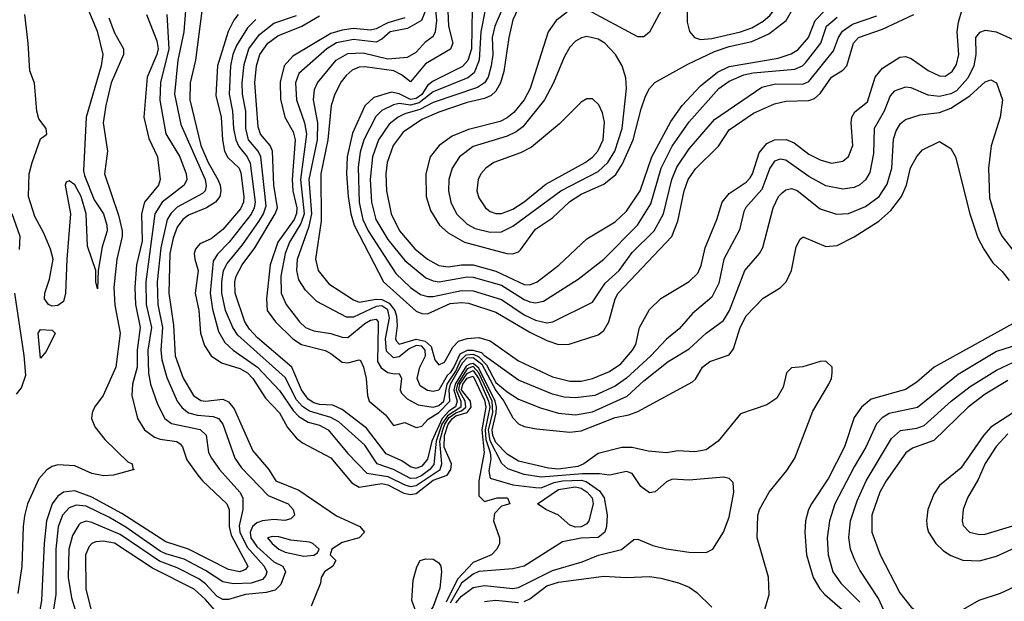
# Model space of a CAD drawing. Header units: inches. Extents: x 990535 to 1117859, y 769386 to 892122.
# Tile 316 of 656: x 1071736 to 1075198, y 777467 to 779512. Entities that reach past the tile are written whole.
import ezdxf

# ---------------------------------------------------------------- set-up
doc = ezdxf.new("R2010")
doc.units = ezdxf.units.IN
doc.header["$MEASUREMENT"] = 0
doc.layers.add('B0777', color=7, linetype='Continuous')

msp = doc.modelspace()

# ---------------------------------------------------------------- linework, layer by layer
at = {"layer": 'B0777', "color": 5}
for points, elevation in [([(1074107.8, 780000), (1074104.3, 779950), (1074082.6, 779830), (1074078.2, 779770), (1074084.4, 779650), (1074083.3, 779503.3), (1074091.3, 779471.3), (1074109.1, 779449.1), (1074130, 779442.5), (1074170, 779446.1), (1074270, 779469.3), (1074310, 779483.7), (1074350, 779507.5), (1074373, 779527), (1074392, 779550), (1074401.7, 779570), (1074424.9, 779650), (1074430.8, 779690), (1074428.7, 779930), (1074412.9, 779990), (1074407.3, 780000)], 3440), ([(1075230, 779441.9), (1075170, 779468.8), (1075130, 779474.8), (1075110, 779467), (1075096.7, 779450), (1075097.2, 779390), (1075090.8, 779350), (1075070, 779306.6), (1075030, 779262.3), (1075010, 779251.7), (1074970, 779241.9), (1074930, 779246.8), (1074870, 779272.7), (1074850, 779274.7), (1074810, 779260.7), (1074796.1, 779243.9), (1074775.6, 779190), (1074740.7, 779130), (1074737.9, 779042.1), (1074725.1, 778974.9), (1074710, 778948.9), (1074690, 778931.2), (1074670, 778921.7), (1074630, 778916.2), (1074570, 778927.6), (1074510, 778960.6), (1074430, 779017.6), (1074410, 779021.9), (1074390, 779015), (1074373.1, 778990), (1074344.8, 778915.2), (1074288.5, 778851.5), (1074281.8, 778838.2), (1074266.3, 778773.7), (1074211.6, 778670), (1074193.9, 778586.1), (1074170, 778536.1), (1074101.7, 778478.3), (1074054.6, 778425.4), (1074010, 778388.7), (1073955.4, 778330), (1073870, 778250.9), (1073830, 778223.3), (1073758, 778190), (1073690, 778182.1), (1073650, 778185), (1073610, 778195.1), (1073490, 778244.2), (1073370, 778329.6), (1073360.8, 778340.8), (1073330, 778348.8), (1073310, 778348.6), (1073283.6, 778336.4), (1073262, 778290), (1073250, 778270), (1073238.8, 778261.2), (1073210, 778209.7), (1073190, 778204.3), (1073170, 778208.6), (1073144.6, 778224.6), (1073133.4, 778250), (1073142.5, 778290), (1073162.6, 778330), (1073161.7, 778350), (1073150, 778363.7), (1073130, 778366.4), (1073105.8, 778354.2), (1073070, 778326.8), (1073050, 778322.9), (1073026.1, 778346.1), (1073021.9, 778390), (1073036.2, 778463.8), (1073030, 778491.4), (1073010, 778505.5), (1072990, 778504), (1072910, 778465.6), (1072885.8, 778465.8), (1072781.2, 778521.2), (1072740.6, 778560.6), (1072717.8, 778597.8), (1072711, 778630), (1072713.3, 778670), (1072754.4, 778785.6), (1072762.9, 778830), (1072754.2, 778950), (1072783.2, 779090), (1072784.2, 779150), (1072769.7, 779230.3), (1072773.3, 779266.7), (1072783.7, 779290), (1072848.9, 779370), (1072890, 779393.6), (1072943.8, 779396.2), (1073030, 779374.3), (1073099.2, 779380.8), (1073130, 779398), (1073164.2, 779435.8), (1073190, 779454.1), (1073198.5, 779470), (1073202.8, 779510), (1073193.7, 779610)], 3260), ([(1073461.5, 779618.5), (1073406.7, 779490), (1073397.8, 779450), (1073399.3, 779390), (1073393.4, 779350), (1073382.7, 779310), (1073370.7, 779290), (1073346, 779274), (1073190, 779221.2), (1073143.2, 779196.8), (1073090, 779181.3), (1073067.3, 779170), (1073035.1, 779144.9), (1072997.7, 779090), (1072977.2, 779030), (1072968.9, 778950), (1072972.9, 778870), (1072987.8, 778810), (1073030, 778738.9), (1073090, 778665), (1073164.4, 778604.4), (1073190, 778593.6), (1073210.6, 778590.6), (1073310, 778607.3), (1073330, 778606.8), (1073430, 778578.1), (1073510, 778527.6), (1073530, 778519.8), (1073550, 778516.2), (1073578.2, 778521.8), (1073699.9, 778600.1), (1073790, 778670.5), (1073908.4, 778790), (1073955.7, 778864.3), (1073991.5, 778990), (1074030, 779067.6), (1074090, 779152.8), (1074193.7, 779270), (1074230, 779295.6), (1074282, 779318), (1074315, 779325), (1074461.4, 779338.6), (1074488.2, 779350), (1074499.3, 779360.7), (1074552.7, 779430), (1074572.9, 779490), (1074610, 779521.2)], 3360), ([(1072322.8, 779590), (1072313, 779470), (1072291.9, 779370), (1072280.2, 779250), (1072303.1, 779143.1), (1072388, 778950), (1072392.5, 778927.5), (1072388.4, 778910), (1072379, 778901), (1072290, 778852.9), (1072268.3, 778831.7), (1072254.8, 778810), (1072232, 778710), (1072219.3, 778590), (1072221.6, 778510), (1072238.6, 778430), (1072232.6, 778350), (1072235.8, 778315.8), (1072253.3, 778253.3), (1072290.5, 778170.5), (1072307.5, 778147.5), (1072330, 778130), (1072361.1, 778121.1), (1072417.1, 778117.1), (1072435, 778110), (1072450.1, 778090), (1072493.2, 777970), (1072515.9, 777935.9), (1072610, 777839.1), (1072679.7, 777810), (1072697.4, 777790), (1072702, 777770), (1072690, 777756.4), (1072668.7, 777751.3), (1072630, 777754.2), (1072590, 777749.7), (1072570, 777742.3), (1072554.3, 777730), (1072546.1, 777710), (1072549.2, 777690), (1072570, 777659.2), (1072630, 777605.8), (1072660.9, 777590), (1072671.3, 777570), (1072654, 777526), (1072634.2, 777505.8), (1072602.3, 777497.7), (1072530, 777490), (1072470, 777472.8), (1072450, 777472.9), (1072430, 777484.5), (1072390, 777528.3), (1072366.1, 777546.1), (1072290, 777584.6), (1072228, 777608), (1072090, 777701.8), (1071990, 777743.4), (1071970, 777747.9), (1071950, 777741.8), (1071944.3, 777735.7), (1071921.5, 777698.5), (1071908.6, 777650), (1071906.6, 777550), (1071918.8, 777478.8), (1071934.2, 777430)], 3060), ([(1073240.6, 779570), (1073244.2, 779490), (1073258.9, 779430), (1073250.9, 779409.1), (1073162.6, 779357.4), (1073110, 779293.3), (1073078.6, 779318.6), (1073051.9, 779331.9), (1072950, 779346.5), (1072930, 779345.1), (1072905, 779335), (1072883.6, 779316.4), (1072866.7, 779293.3), (1072844, 779250), (1072831.2, 779210), (1072819.5, 779090), (1072794.5, 778970), (1072796.2, 778803.8), (1072776.1, 778670), (1072785.5, 778630), (1072823.6, 778583.6), (1072910, 778526.6), (1072930, 778518.9), (1072990, 778529.3), (1073010, 778528), (1073035.4, 778515.4), (1073055, 778490), (1073061.5, 778470), (1073063.4, 778436.6), (1073057.3, 778390), (1073061.1, 778381.1), (1073070.5, 778370.5), (1073130, 778388.4), (1073161.9, 778381.9), (1073182.4, 778362.4), (1073195.5, 778315.5), (1073210, 778298.7), (1073230, 778307.4), (1073259.3, 778360.7), (1073279, 778381), (1073309.2, 778390.8), (1073350, 778394.1), (1073390, 778382.9), (1073490, 778312.1), (1073610, 778256.5), (1073670, 778241.1), (1073710, 778241.4), (1073749.7, 778250.3), (1073810, 778275.3), (1073850, 778302.4), (1073890.5, 778350), (1073902, 778370), (1073915.4, 778430), (1073950, 778492.8), (1073990, 778531.9), (1074090, 778591.6), (1074119.8, 778620.2), (1074132.6, 778647.4), (1074146.2, 778710), (1074187.7, 778810), (1074205.4, 778870), (1074230, 778901.5), (1074290, 778941.3), (1074304, 778956), (1074312.6, 778970), (1074335.8, 779044.2), (1074363.2, 779076.8), (1074390, 779090.1), (1074431.3, 779091.3), (1074459.5, 779079.5), (1074510, 779039.6), (1074550, 779019.4), (1074590, 779008.2), (1074630, 779014.8), (1074650, 779031.3), (1074665.4, 779070), (1074659, 779150), (1074661.9, 779170), (1074672.4, 779187.6), (1074717.1, 779222.9), (1074744.3, 779310), (1074770, 779341.9), (1074830, 779380.4), (1074850, 779383.3), (1074870, 779376.3), (1074930, 779333.2), (1074970, 779314.3), (1074990, 779314), (1075014.5, 779330), (1075030, 779354.9), (1075037.6, 779390), (1075031.5, 779470), (1075036.2, 779503.8), (1075050, 779547.6)], 3280), ([(1073506.3, 779590), (1073470, 779511.6), (1073455.4, 779450), (1073438.7, 779330), (1073426.9, 779290), (1073410, 779261.1), (1073393.8, 779246.2), (1073370, 779234.8), (1073310, 779220.6), (1073210, 779187.1), (1073150, 779161), (1073083.9, 779116.1), (1073048.8, 779070), (1073028.3, 779010), (1073024.1, 778970), (1073025.6, 778910), (1073042.1, 778830), (1073071.9, 778770), (1073126, 778706), (1073170.2, 778670.2), (1073210, 778647.3), (1073242.5, 778642.5), (1073290, 778650), (1073330.2, 778650), (1073410, 778627.2), (1073510, 778580.7), (1073530, 778579.4), (1073555.3, 778590), (1073631.3, 778648.7), (1073730, 778742), (1073830, 778801.8), (1073870, 778839.1), (1073918.1, 778910), (1073958.9, 779030), (1074025.8, 779154.2), (1074064.9, 779210), (1074130, 779279.8), (1074190, 779328), (1074230, 779347.9), (1074403, 779377), (1074447.9, 779392.1), (1074472.5, 779407.5), (1074508.8, 779450), (1074533, 779510), (1074570, 779548.1)], 3380), ([(1073660.7, 779539.3), (1073622.9, 779510), (1073594.4, 779470), (1073530.7, 779270), (1073509.4, 779230), (1073473.9, 779186.1), (1073450, 779166.8), (1073425.6, 779154.4), (1073314.4, 779125.6), (1073257.3, 779102.7), (1073210.6, 779070), (1073179.9, 779030), (1073164.6, 778970), (1073165, 778890), (1073180.8, 778840.8), (1073212.4, 778790), (1073243, 778763), (1073300.5, 778730), (1073449.2, 778690), (1073470, 778688.3), (1073490, 778695.5), (1073497.1, 778702.9), (1073550, 778775), (1073610, 778815.2), (1073670, 778872.7), (1073710, 778898.2), (1073790, 778933.2), (1073832, 778968), (1073855.2, 779004.8), (1073893, 779090), (1073920.9, 779199.1), (1073936.8, 779243.2), (1073950.2, 779269.8), (1073968.6, 779291.4), (1074084.7, 779355.3), (1074179.4, 779400.6), (1074230, 779417.7), (1074310, 779435.3), (1074370, 779462.3), (1074430.3, 779509.7), (1074476.8, 779590)], 3420), ([(1071976.2, 779550), (1072008.4, 779471.6), (1072028.1, 779390), (1072022.7, 779350), (1071969.6, 779170), (1071961.1, 778981.1), (1071964, 778964), (1071998.5, 778878.5), (1072030.9, 778830), (1072043.3, 778790), (1072043.8, 778770), (1072026.6, 778713.4), (1072012.6, 778630), (1072010, 778566), (1072004, 778590), (1072003.6, 778630), (1071975.3, 778715.3), (1071969.6, 778829.6), (1071952.9, 778890), (1071930, 778931.6), (1071910, 778946), (1071899.6, 778940.4), (1071896.3, 778930), (1071915.5, 778830), (1071901.7, 778670), (1071897.6, 778550), (1071890, 778520.5), (1071870, 778506.5), (1071850, 778504.8), (1071837.6, 778510), (1071823.8, 778530), (1071824.8, 778550), (1071840.7, 778599.3), (1071853.6, 778670), (1071844.6, 778704.6), (1071821.4, 778761.4), (1071790, 778819.5), (1071767.4, 778890), (1071769.9, 778969.9), (1071780.3, 779010), (1071810, 779092.7), (1071831.5, 779110), (1071829.6, 779130), (1071803.4, 779163.4), (1071796.6, 779190), (1071788.5, 779288.5), (1071772.1, 779332.1), (1071766.4, 779430), (1071754, 779530)], 2960), ([(1072376.4, 779543.6), (1072354.1, 779370), (1072335.6, 779290), (1072334, 779230), (1072373.7, 779070), (1072398.7, 779010), (1072433.4, 778950), (1072441.7, 778930), (1072443.7, 778910), (1072439.5, 778890), (1072425.3, 778870), (1072393.3, 778850), (1072330, 778824.6), (1072310, 778809.6), (1072290, 778783.1), (1072275.9, 778744.1), (1072263.9, 778690), (1072260.4, 778550), (1072277.6, 778437.6), (1072283, 778330), (1072311.2, 778251.2), (1072347.9, 778190), (1072373, 778173), (1072390, 778170.7), (1072450, 778177.7), (1072470, 778168.7), (1072490, 778143.7), (1072555.6, 777995.6), (1072611.3, 777931.3), (1072637.2, 777890), (1072717.6, 777857.6), (1072850, 777766.7), (1072931.8, 777730), (1072948.7, 777710), (1072930.3, 777689.7), (1072870, 777674), (1072833.7, 777650), (1072827.7, 777630), (1072847.3, 777610), (1072837.1, 777590), (1072808.4, 777570), (1072796.3, 777550), (1072793.4, 777530), (1072760.8, 777450)], 3080), ([(1073161, 779539), (1073148.8, 779510), (1073099.3, 779480.7), (1073038.2, 779470), (1073010, 779443.9), (1072990, 779432.8), (1072910, 779442.1), (1072849.7, 779430.3), (1072815.7, 779410), (1072717.2, 779322.8), (1072705.8, 779290), (1072709, 779230), (1072737.6, 779150), (1072745.1, 779110), (1072723, 778950), (1072736.3, 778830), (1072724.9, 778795.1), (1072684.5, 778730), (1072669.2, 778690), (1072653.9, 778610), (1072656.1, 778550), (1072673.5, 778510), (1072720.1, 778450), (1072741.4, 778430), (1072770, 778417.4), (1072830, 778408.5), (1072870, 778395.5), (1072890, 778394.8), (1072950, 778444.2), (1072970, 778455.2), (1072990, 778458.7), (1072996, 778450), (1072997, 778437), (1072994.2, 778310), (1073007.7, 778287.7), (1073030, 778271.7), (1073053.7, 778266.3), (1073070, 778268.4), (1073079, 778250), (1073073.8, 778210), (1073078.9, 778198.9), (1073098.9, 778178.9), (1073137.3, 778157.3), (1073190, 778149.2), (1073210, 778155.5), (1073227.5, 778170), (1073239, 778230), (1073270, 778276.6), (1073285.9, 778314.1), (1073306.2, 778333.8), (1073330, 778335.6), (1073350, 778326.8), (1073377.9, 778297.9), (1073410, 778236.7), (1073450, 778202.9), (1073490, 778177.9), (1073567.3, 778147.3), (1073630, 778128.6), (1073690, 778122.8), (1073750, 778133.1), (1073872.1, 778187.9), (1073930, 778241.7), (1074016.4, 778310), (1074090, 778354.9), (1074150, 778410.1), (1074210, 778454.6), (1074231.2, 778490), (1074285.2, 778630), (1074337.1, 778690), (1074348.9, 778711.1), (1074385.1, 778850), (1074404.5, 778890), (1074416.5, 778903.5), (1074430, 778914), (1074450, 778918.1), (1074470, 778911.1), (1074550, 778847.4), (1074608, 778828), (1074650.1, 778830.1), (1074710, 778855), (1074758, 778890), (1074786.4, 778933.6), (1074801.9, 778990), (1074807.9, 779092.1), (1074818.1, 779121.9), (1074833, 779147), (1074850, 779161.1), (1074901.9, 779178.1), (1074970, 779185.5), (1075010, 779200.5), (1075076, 779244), (1075130, 779294.1), (1075150, 779300.8), (1075170, 779290.6), (1075191.1, 779230), (1075183.7, 779170), (1075151.7, 779068.3), (1075142.7, 778990), (1075146.2, 778886.2), (1075179.1, 778770), (1075190.1, 778750), (1075250, 778673.9)], 3240), ([(1073326.5, 779550), (1073324.6, 779410), (1073311.4, 779368.6), (1073292.9, 779347.1), (1073190, 779296.5), (1073170, 779280.5), (1073150.3, 779249.7), (1073130, 779234.5), (1073110, 779231.4), (1073070, 779251.7), (1073043, 779257), (1072981.1, 779238.9), (1072950.2, 779209.8), (1072906.7, 779113.3), (1072887.2, 779030), (1072885.4, 778970), (1072890.6, 778890), (1072900.2, 778830), (1072912.1, 778790), (1073015.6, 778590), (1073130, 778487.4), (1073150, 778479.2), (1073170, 778477.9), (1073250, 778514.5), (1073290, 778518.1), (1073314.7, 778514.7), (1073410, 778484), (1073530, 778412.9), (1073590, 778383.6), (1073630, 778370.1), (1073668.6, 778371.4), (1073770, 778403.8), (1073790, 778418.8), (1073807.4, 778450), (1073829.9, 778530), (1073840.1, 778550), (1074029.2, 778750), (1074050, 778804.2), (1074072.1, 778910), (1074086.3, 778950), (1074112.4, 778987.6), (1074193.1, 779066.9), (1074230, 779125.1), (1074316.4, 779183.6), (1074390, 779215.9), (1074430, 779226.1), (1074510, 779227.7), (1074530, 779234.7), (1074550, 779252.4), (1074590, 779309.6), (1074630, 779334.5), (1074644.5, 779350), (1074667.9, 779430), (1074685.7, 779450), (1074770, 779479.3), (1074879.3, 779530)], 3320), ([(1073373, 779547), (1073357.3, 779470), (1073351.8, 779370), (1073334.5, 779325.5), (1073312, 779308), (1073190, 779258.3), (1073140.5, 779219.5), (1073110, 779212), (1073070, 779217.4), (1073050, 779213.2), (1073010, 779192.7), (1072988.4, 779171.6), (1072945.7, 779090), (1072933.6, 779046.4), (1072926.7, 778993.3), (1072930.3, 778869.7), (1072942.7, 778810), (1072961.3, 778770), (1073059.2, 778619.2), (1073110, 778570), (1073145.9, 778545.9), (1073170, 778538.6), (1073190, 778539), (1073290, 778560.2), (1073330, 778558.6), (1073430, 778527.6), (1073510, 778474.2), (1073550, 778455.8), (1073590, 778446.4), (1073610.8, 778449.2), (1073750, 778518.8), (1073794.7, 778585.3), (1073843.4, 778630), (1073890, 778693.7), (1073967.2, 778770), (1073999.8, 778830), (1074028.4, 778950), (1074046.9, 778993.1), (1074090, 779058.4), (1074179, 779161), (1074345.5, 779274.5), (1074393.7, 779286.3), (1074490, 779285.6), (1074510, 779295.2), (1074596.7, 779403.3), (1074614.7, 779450), (1074628.6, 779471.4), (1074663.8, 779496.2), (1074750, 779525.4)], 3340), ([(1073993, 779547), (1073950, 779468.6), (1073930, 779452.3), (1073910, 779451.9), (1073730, 779548)], 3420), ([(1072050, 779518.4), (1072070, 779465.7), (1072100.8, 779410), (1072101.2, 779390), (1072057.6, 779290), (1072038.7, 779210), (1072030.4, 779150), (1072044.7, 779050), (1072035, 778970), (1072084.3, 778824.3), (1072096.5, 778770), (1072096.3, 778750), (1072077.3, 778670), (1072067.8, 778570), (1072071.3, 778508.7), (1072089.2, 778410), (1072074.7, 778290), (1072030, 778190), (1071999.7, 778150), (1071991.2, 778130), (1071989.4, 778110), (1072000.4, 778080.4), (1072035.9, 778035.9), (1072117, 777957), (1072131.2, 777950), (1072134.1, 777934.1), (1072139.1, 777930), (1072066, 777910), (1072032.5, 777907.5), (1071990, 777915.6), (1071930, 777943.3), (1071870, 777946.4), (1071850, 777940.8), (1071831.3, 777928.7), (1071803.2, 777896.8), (1071764.2, 777810), (1071753.3, 777766.7), (1071748.2, 777730), (1071744.2, 777590), (1071730, 777494.5)], 2980), ([(1072182.3, 779530), (1072218.2, 779438.2), (1072223, 779410), (1072218.8, 779390), (1072184.3, 779310), (1072173.3, 779170), (1072190, 779094.2), (1072220.4, 779030), (1072230.1, 778950), (1072223.9, 778930), (1072175.7, 778870), (1072164.9, 778830), (1072167.2, 778732.8), (1072146.6, 778650), (1072141.6, 778570), (1072143.4, 778510), (1072160.1, 778430), (1072149.9, 778350), (1072149.9, 778290), (1072132.8, 778230), (1072130.4, 778190.4), (1072150.5, 778110), (1072174.9, 778070), (1072210, 778043.9), (1072230, 778036.3), (1072289.1, 778029.1), (1072300.7, 778020.7), (1072308.7, 778010), (1072323.6, 777963.6), (1072363.1, 777910), (1072379, 777890), (1072465, 777810), (1072473.3, 777790), (1072473, 777730), (1072479.7, 777699.7), (1072537.9, 777590), (1072530, 777578.4), (1072510, 777570.8), (1072470, 777579), (1072330, 777650.2), (1072250, 777676), (1072095.5, 777775.5), (1071990, 777833.2), (1071930, 777854.8), (1071890, 777850.5), (1071870, 777836.1), (1071850.1, 777810), (1071830.5, 777750), (1071822.6, 777670), (1071813.5, 777470), (1071805.5, 777430)], 3020), ([(1072253.5, 779530), (1072260.7, 779410), (1072231.5, 779291.5), (1072229.3, 779229.3), (1072250.6, 779110.6), (1072299.9, 779030), (1072321.9, 778970), (1072324.1, 778950), (1072314.2, 778930), (1072236.7, 778870), (1072211.9, 778830), (1072180.2, 778590), (1072181.4, 778510), (1072199.5, 778430), (1072187.1, 778350), (1072189.2, 778269.2), (1072196.8, 778230), (1072220.4, 778160.4), (1072247, 778110), (1072270, 778091.8), (1072370.9, 778070.9), (1072391.4, 778051.4), (1072399.6, 777990), (1072410.1, 777970), (1072439.3, 777930), (1072510.1, 777850), (1072520.6, 777830), (1072520.5, 777790), (1072508.2, 777731.8), (1072510, 777710), (1072536.6, 777656.6), (1072595.6, 777590), (1072604.9, 777570), (1072602.2, 777557.8), (1072590, 777542.9), (1072550, 777529.8), (1072488.5, 777528.5), (1072450, 777535), (1072390, 777575), (1072314.6, 777614.6), (1072250, 777633), (1072230, 777643.5), (1072110, 777727.3), (1072050, 777763), (1071970, 777801.7), (1071934.7, 777805.3), (1071910, 777795.2), (1071887.2, 777770), (1071871.4, 777728.6), (1071862.9, 777650), (1071863.3, 777490), (1071844.8, 777370)], 3040), ([(1072504.8, 779530), (1072489.4, 779510.6), (1072469.3, 779470.7), (1072431.6, 779350), (1072425.8, 779245.8), (1072444.6, 779170), (1072448.8, 779090), (1072456.4, 779050), (1072468.1, 779028.1), (1072507.5, 778990), (1072514.2, 778974.2), (1072524.6, 778890), (1072523.2, 778870), (1072513, 778847), (1072450, 778774.3), (1072410, 778741.6), (1072370, 778723.4), (1072354.6, 778705.4), (1072350.1, 778690), (1072352.2, 778670), (1072363.8, 778630), (1072353.8, 778550), (1072366.5, 778490), (1072372.3, 778410), (1072386.3, 778366.3), (1072410, 778329.6), (1072445.9, 778305.9), (1072510, 778284.9), (1072536.9, 778270), (1072556.5, 778250), (1072600.9, 778180.9), (1072650, 778130), (1072678.4, 778078.4), (1072710, 778040.1), (1072730, 778024), (1072830, 777970.9), (1072903.7, 777883.7), (1072930, 777867.9), (1073010, 777880.7), (1073030, 777876.3), (1073086.7, 777846.7), (1073110, 777841.8), (1073130, 777845.9), (1073190, 777892.9), (1073239.6, 777910), (1073252.5, 777930), (1073254.8, 777950), (1073228.3, 778008.3), (1073229.7, 778050), (1073242.5, 778090), (1073257.4, 778110), (1073270, 778118.6), (1073309, 778131), (1073323.1, 778150), (1073321.4, 778170), (1073290.1, 778210), (1073294.8, 778230), (1073310, 778251.2), (1073330, 778258.3), (1073370, 778174.5), (1073374.8, 778150), (1073360.5, 778070), (1073369.3, 777990), (1073350, 777890), (1073350, 777837.6), (1073370, 777817.5), (1073415.1, 777830), (1073450.8, 777830), (1073459.1, 777810), (1073430, 777801.3), (1073405.1, 777774.9), (1073402.1, 777750), (1073423.6, 777690), (1073423, 777670), (1073413.2, 777650), (1073394.5, 777630), (1073330, 777603.1), (1073275.7, 777544.3), (1073236.2, 777463.8)], 3120), ([(1072567.1, 779512.9), (1072536.8, 779483.2), (1072498.2, 779421.8), (1072485.7, 779390), (1072477.4, 779350), (1072472.9, 779250), (1072484.8, 779190), (1072487.9, 779130), (1072496.6, 779090), (1072506.5, 779066.5), (1072535.5, 779030), (1072547.1, 779007.1), (1072563.8, 778870), (1072560.6, 778850), (1072550, 778827.9), (1072473.3, 778730), (1072432.3, 778687.7), (1072416.7, 778663.3), (1072406.1, 778550), (1072414.5, 778494.5), (1072435.4, 778415.4), (1072457.4, 778377.4), (1072486.3, 778350), (1072572.5, 778290), (1072650, 778207.7), (1072697.7, 778137.7), (1072717.1, 778117.1), (1072750, 778096.2), (1072790, 778085.8), (1072821.3, 778070), (1072890, 777986.3), (1072957, 777917), (1073030, 777905.4), (1073090, 777875.8), (1073110, 777870.4), (1073130, 777873.4), (1073214.6, 777930), (1073220.8, 777950), (1073213.7, 778030), (1073224.2, 778070), (1073231.1, 778090), (1073246.7, 778113.3), (1073270, 778129.9), (1073290, 778137), (1073304.7, 778150), (1073302.3, 778170), (1073280.5, 778210), (1073283.7, 778230), (1073310, 778267.6), (1073330, 778278), (1073350, 778249.4), (1073385, 778170), (1073389.7, 778150), (1073372.8, 778070), (1073375.5, 778035.5), (1073390.3, 777989.7), (1073392.1, 777967.9), (1073385.3, 777925.3), (1073390, 777900.1), (1073470, 777876.1), (1073550, 777866.4), (1073570, 777866.1), (1073615.8, 777884.2), (1073645, 777890), (1073710, 777892.8), (1073727.7, 777887.7), (1073774.6, 777854.6), (1073790.6, 777830), (1073801.1, 777770), (1073799.8, 777730), (1073793.4, 777710), (1073770, 777691.2), (1073710, 777689.2), (1073644.1, 777675.9), (1073510, 777589.9), (1073470, 777581.1), (1073350, 777571.3), (1073330, 777562.3), (1073289.5, 777530), (1073250, 777460)], 3140), ([(1073270, 777461.3), (1073290, 777485.1), (1073330, 777515.3), (1073370, 777522), (1073470, 777511.9), (1073490, 777515.5), (1073610, 777574.9), (1073714.3, 777605.7), (1073770.6, 777629.4), (1073851.5, 777648.5), (1073895.6, 777684.4), (1073910, 777685.3), (1073962.7, 777662.7), (1074010, 777651.5), (1074090, 777639.9), (1074150, 777637.8), (1074172.9, 777650), (1074210.2, 777710), (1074230, 777762), (1074247, 777850), (1074244, 777884), (1074230, 777898), (1074210, 777902.8), (1074090, 777893.2), (1074030, 777896.5), (1074010, 777886.5), (1073970, 777851.3), (1073950, 777847.6), (1073919.6, 777870), (1073890, 777915.8), (1073870, 777923.7), (1073810, 777910.1), (1073774.8, 777914.8), (1073714.6, 777914.6), (1073570, 777903), (1073510, 777913.1), (1073452.1, 777932.1), (1073431, 777951), (1073390, 778031.2), (1073384, 778070), (1073399.4, 778130), (1073396.8, 778170), (1073350, 778269.6), (1073330, 778292.6), (1073310, 778284.1), (1073275.2, 778230), (1073270.9, 778210), (1073287.5, 778170), (1073287.2, 778150), (1073240.7, 778119.3), (1073220.8, 778090), (1073200.4, 778030), (1073192, 777948), (1073178.2, 777930), (1073150, 777909.1), (1073130, 777899.4), (1073110, 777898.5), (1073050.6, 777930.6), (1072993.5, 777950), (1072950, 778015.9), (1072858, 778098), (1072830, 778113.5), (1072755.6, 778135.6), (1072730, 778152.2), (1072710, 778175.5), (1072670, 778253.2), (1072503.1, 778403.1), (1072485.9, 778430), (1072459.9, 778490), (1072447.2, 778550), (1072447, 778590), (1072452.9, 778630), (1072465.5, 778654.5), (1072519.2, 778720.8), (1072577, 778803), (1072593.5, 778830), (1072602.4, 778857.6), (1072583.8, 779030), (1072574.7, 779050), (1072541, 779090), (1072531.3, 779130), (1072531.6, 779190), (1072519.9, 779250), (1072519, 779290), (1072525.4, 779354.6), (1072542.4, 779410), (1072579.4, 779460.6), (1072630, 779499.5), (1072710, 779526.8)], 3160), ([(1074354, 777430), (1074371.3, 777490), (1074368.9, 777551.1), (1074328.5, 777690), (1074331.4, 777768.6), (1074337.5, 777790), (1074370.6, 777850), (1074433.7, 777926.3), (1074461.5, 777970), (1074524.6, 778135.4), (1074581.2, 778230), (1074590.3, 778250), (1074593, 778270), (1074593, 778290), (1074570.9, 778310.9), (1074550, 778310.1), (1074490, 778291.4), (1074450, 778287.8), (1074432.2, 778270), (1074420.6, 778219.4), (1074398.4, 778181.6), (1074362.4, 778157.6), (1074270, 778125.9), (1074192, 778030), (1074150, 777999.9), (1074110, 777992.3), (1074050, 777995.9), (1074010, 777988.7), (1073945.3, 777994.7), (1073890, 778007.2), (1073852.6, 778007.4), (1073770, 777986.6), (1073719, 777950), (1073698.9, 777941.1), (1073630, 777931.5), (1073595, 777935), (1073490, 777959.3), (1073450, 777984.4), (1073410, 778025), (1073399.3, 778050), (1073397.2, 778070), (1073411.7, 778130), (1073413, 778150), (1073407.6, 778170), (1073350, 778286.3), (1073330, 778302.9), (1073319.3, 778300.7), (1073306.3, 778293.7), (1073266.9, 778230), (1073262.8, 778210), (1073274.8, 778170), (1073268.9, 778151.1), (1073244.9, 778135.1), (1073221, 778110), (1073185.4, 778030), (1073170, 777966.6), (1073150, 777942.1), (1073130, 777933.9), (1073110, 777939), (1073080.1, 777960.1), (1073025.1, 777985.1), (1072955.2, 778075.2), (1072870, 778141.3), (1072837, 778157), (1072790, 778158.3), (1072770, 778164.1), (1072750, 778177.8), (1072727, 778210), (1072693.3, 778290), (1072572.9, 778392.9), (1072543.9, 778423.9), (1072527.4, 778450), (1072494.4, 778550), (1072493.1, 778590), (1072497.4, 778610), (1072518.2, 778650), (1072562.8, 778710), (1072634.9, 778830), (1072642.2, 778850), (1072629.5, 778930), (1072625.2, 779050), (1072617.3, 779070), (1072583.4, 779110), (1072575.2, 779135.2), (1072562.5, 779290), (1072568.7, 779350), (1072580.9, 779390), (1072608.8, 779430), (1072644.2, 779455.8), (1072727.8, 779490), (1072790, 779525.9)], 3180), ([(1073090, 779519), (1073030, 779501.1), (1072990, 779479.6), (1072970, 779475.3), (1072910, 779481), (1072870, 779475.5), (1072830, 779463.7), (1072696.5, 779383.5), (1072666.2, 779350), (1072652.1, 779292.1), (1072652.9, 779232.9), (1072668, 779170), (1072698.2, 779118.2), (1072705, 779090), (1072693.7, 778950), (1072696.8, 778910), (1072710.7, 778850), (1072709.6, 778830.4), (1072701.1, 778810), (1072644.1, 778730), (1072616.9, 778650), (1072604.1, 778530), (1072606.6, 778490), (1072635.4, 778450), (1072696.2, 778390), (1072726.5, 778370), (1072810, 778348.4), (1072830, 778338.6), (1072870, 778307.7), (1072890, 778305), (1072930, 778316.4), (1072934, 778314), (1072945.2, 778290), (1072954.9, 778250), (1072959.5, 778190), (1072965.1, 778170), (1073022.6, 778122.6), (1073050, 778084.5), (1073090, 778095), (1073130, 778077.6), (1073150, 778082.8), (1073172.7, 778107.3), (1073210, 778130.6), (1073248, 778170), (1073245.6, 778210), (1073250.9, 778230), (1073293.8, 778306.2), (1073310, 778322.7), (1073330, 778323.9), (1073360.7, 778300.7), (1073410, 778208), (1073438.7, 778170), (1073470, 778112), (1073490, 778091.3), (1073510, 778081.7), (1073552.8, 778072.8), (1073670, 778062), (1073710, 778066.5), (1073830, 778113.6), (1073877.7, 778122.3), (1073910, 778134.4), (1074101.1, 778238.9), (1074111.6, 778248.4), (1074136.8, 778290), (1074162, 778310), (1074230, 778333), (1074245.7, 778354.3), (1074269.3, 778430), (1074290, 778471.2), (1074350, 778533), (1074410, 778569.5), (1074430.6, 778590), (1074449.9, 778630.1), (1074466.2, 778713.8), (1074480.2, 778739.8), (1074490, 778747.8), (1074493, 778747), (1074570, 778715.1), (1074610, 778718.6), (1074670, 778748.8), (1074756.7, 778803.3), (1074798.9, 778841.1), (1074836, 778890), (1074853.5, 778930), (1074868.4, 778991.6), (1074890, 779031), (1074910, 779054.3), (1074970, 779084.4), (1075010, 779059.3), (1075026.3, 779030), (1075076.1, 778830), (1075105.2, 778745.2), (1075125.3, 778705.3), (1075157.2, 778657.2), (1075190, 778626.5), (1075214.9, 778594.9)], 3220), ([(1071735.9, 778704.1), (1071737.8, 778750), (1071710, 778829)], 2980), ([(1071724.6, 778195.4), (1071742.9, 778217.1), (1071757.6, 778262.4), (1071751.6, 778331.6), (1071719.1, 778550)], 2980), ([(1075239.6, 778450), (1074950.8, 778290), (1074890, 778237.9), (1074850, 778211.8), (1074730, 778177.6), (1074695.8, 778150), (1074670, 778113.2), (1074636.1, 778010), (1074580, 777900), (1074519.6, 777810), (1074509.6, 777790), (1074499.2, 777750), (1074496.1, 777710), (1074501.9, 777630), (1074525.9, 777550), (1074548.9, 777510), (1074567.2, 777490), (1074637.5, 777430)], 3220), ([(1075270, 778377), (1075170, 778345), (1075035.7, 778264.3), (1074892.2, 778147.8), (1074793.3, 778126.7), (1074767.8, 778112.2), (1074748.9, 778091.1), (1074711.2, 778008.8), (1074670, 777939.9), (1074602.4, 777810), (1074583.3, 777750), (1074574.7, 777690), (1074578.7, 777630), (1074595.1, 777570), (1074622.7, 777530), (1074690, 777463.9)], 3240), ([(1074785.5, 777410), (1074756, 777476), (1074690, 777576.5), (1074671.7, 777611.7), (1074657.2, 777650), (1074651.2, 777691.2), (1074657.3, 777750), (1074680, 777820), (1074712.1, 777890), (1074800.6, 778039.4), (1074833, 778067), (1074890, 778075), (1074915.6, 778084.4), (1075011.4, 778170), (1075077.7, 778222.3), (1075170, 778279.8), (1075230, 778307.2)], 3260), ([(1075210, 778243.1), (1075130, 778195.6), (1075070.6, 778149.4), (1074950, 778031.6), (1074875.1, 778004.9), (1074851.2, 777988.8), (1074781.9, 777890), (1074759.7, 777850), (1074732.3, 777770), (1074731.6, 777710), (1074761.3, 777630), (1074830, 777496.8), (1074870, 777446), (1074902.3, 777422.3), (1074934.1, 777414.1), (1074990, 777415.9), (1075030, 777425), (1075109.2, 777470.8), (1075184.4, 777495.6), (1075250, 777525.7)], 3280), ([(1075250, 778143.5), (1075150, 778079), (1075124.2, 778050), (1075044.6, 777935.4), (1074970, 777873.5), (1074950, 777843.8), (1074929.1, 777790), (1074923.8, 777750), (1074926.4, 777726.4), (1074931.3, 777710), (1074956.8, 777670), (1074983.6, 777643.6), (1075010, 777627.5), (1075051.8, 777611.8), (1075110, 777608.8), (1075170, 777625), (1075250, 777661.6)], 3320), ([(1075210, 778055.7), (1075169.4, 778010.6), (1075130, 777951.2), (1075105.4, 777894.6), (1075068.8, 777830), (1075053.2, 777790), (1075049.5, 777750), (1075053.5, 777733.5), (1075075.3, 777710), (1075110, 777701.7), (1075130, 777703), (1075227.4, 777732.6)], 3340), ([(1072430, 777426.7), (1072390, 777473.5), (1072350, 777508.9), (1072203.4, 777583.4), (1072070, 777670.6), (1072030, 777678.2), (1072004.2, 777675.8), (1071990.1, 777669.9), (1071980.7, 777659.3), (1071967.9, 777630), (1071969.2, 777510), (1072013.9, 777330)], 3080), ([(1073510, 777465.4), (1073530, 777475.5), (1073590, 777521.1), (1073630, 777533.7), (1073790, 777554.5), (1073870, 777550.6), (1073950, 777553.3), (1073990, 777547.6), (1074051.9, 777531.9), (1074090, 777516.2), (1074117, 777497), (1074170, 777445.7)], 3180), ([(1073370, 777466.4), (1073408.9, 777471.1), (1073490, 777462.2)], 3180)]:
    msp.add_lwpolyline(points, dxfattribs=dict(at, elevation=elevation))
for points, elevation in [([(1073730, 779452.8), (1073711.7, 779448.3), (1073690, 779436.5), (1073670, 779415.3), (1073650, 779380.4), (1073613.4, 779290), (1073581.6, 779230), (1073504.6, 779135.4), (1073481.8, 779118.2), (1073450, 779102.6), (1073330, 779065.9), (1073282.1, 779030), (1073256.9, 778990), (1073245.4, 778950), (1073243.9, 778910), (1073252.6, 778870), (1073272.2, 778830), (1073310, 778793.3), (1073337.7, 778777.7), (1073390, 778764.8), (1073430, 778766.3), (1073470, 778785.5), (1073638.4, 778910), (1073770, 778978.2), (1073803.9, 779010), (1073828.7, 779050), (1073854.8, 779130), (1073869.9, 779269.9), (1073867.8, 779307.8), (1073854.2, 779350), (1073831, 779390), (1073793.4, 779430), (1073770, 779443.8)], 3440), ([(1073750, 779234.3), (1073730, 779233.7), (1073710, 779222), (1073633.6, 779146.4), (1073535.8, 779064.2), (1073496.6, 779043.4), (1073403.5, 779010), (1073375, 778990), (1073357.9, 778970), (1073348.1, 778950), (1073343.4, 778910), (1073350, 778885.3), (1073373.8, 778850), (1073390, 778837.5), (1073410.1, 778830.1), (1073430, 778830.9), (1073470, 778846.3), (1073510, 778871.4), (1073585.9, 778934.1), (1073724.7, 779010), (1073750, 779028.6), (1073769, 779050), (1073787.4, 779090), (1073791.9, 779151.9), (1073784.7, 779184.7), (1073772.4, 779212.4)], 3460), ([(1071810, 778321.2), (1071801.6, 778410), (1071810, 778422.3), (1071850, 778420.3), (1071861.3, 778410), (1071830, 778345.2)], 2960), ([(1073690, 777727.1), (1073670, 777733.8), (1073630, 777769), (1073585.7, 777790), (1073557.2, 777810), (1073630, 777860.4), (1073689.2, 777869.2), (1073710, 777865.1), (1073731.2, 777850), (1073748.4, 777830), (1073752.2, 777810), (1073737.5, 777750), (1073730, 777738.8), (1073710, 777728.9)], 3120), ([(1072625.3, 777694.7), (1072608.1, 777690), (1072623.5, 777670), (1072647.9, 777650), (1072670, 777638.9), (1072734.8, 777625.2), (1072770, 777629.4), (1072783, 777637), (1072788.9, 777650), (1072767, 777670), (1072754.9, 777674.9), (1072690, 777682.2), (1072646.8, 777693.2)], 3080), ([(1073150, 777400.7), (1073130, 777428.3), (1073115.4, 777470), (1073119.1, 777540.9), (1073132.6, 777587.4), (1073144.8, 777610), (1073163.9, 777616.1), (1073190, 777614.3), (1073210, 777602), (1073216.9, 777590), (1073218.9, 777570), (1073213.1, 777513.1), (1073190, 777448.8), (1073170, 777417.3)], 3080)]:
    msp.add_lwpolyline(points, close=True, dxfattribs=dict(at, elevation=elevation))

doc.saveas('drawing.dxf')
